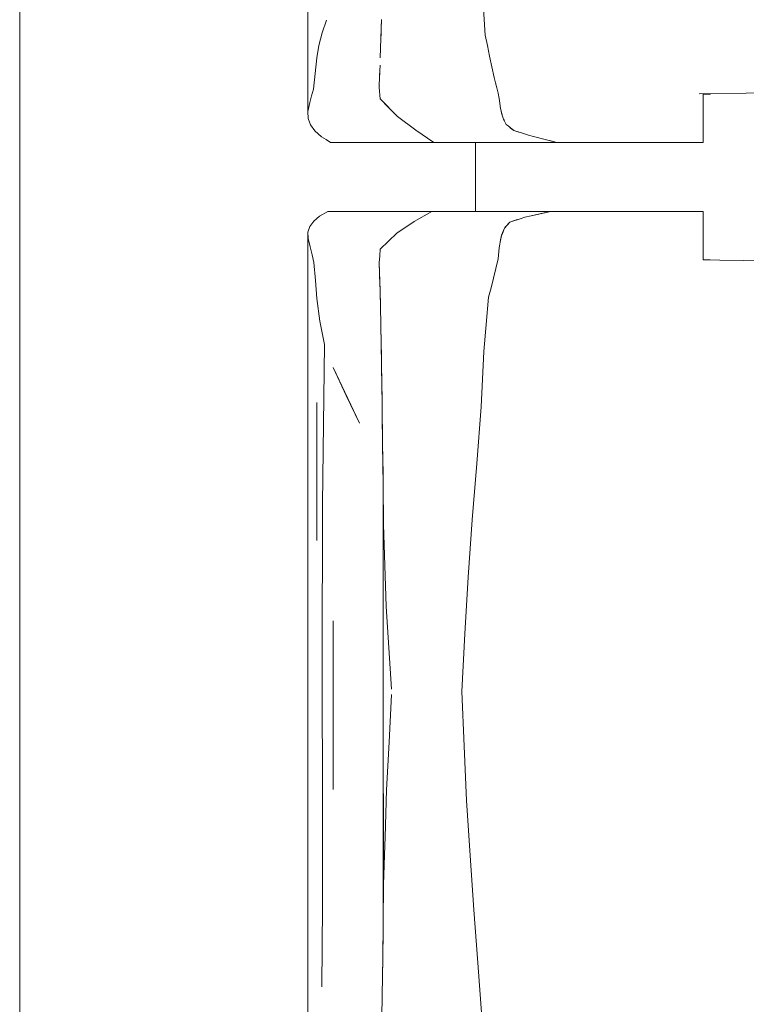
# Model space of a CAD drawing. Header units: millimetres. Extents: x -261 to 187, y -214 to 106.
# Tile 1010 of 1056: x -195.961 to -195.539, y 7.453 to 8.025. Entities that reach past the tile are written whole.
import ezdxf

# ---------------------------------------------------------------- set-up
doc = ezdxf.new("R2010")
doc.units = ezdxf.units.MM
doc.header["$LTSCALE"] = 0.005
doc.header["$MEASUREMENT"] = 0
doc.layers.add('IFC-Elemento de mobília-Contorno', color=9, linetype='Continuous', lineweight=5)
doc.layers.add('IFC-Laje-Contorno', color=9, linetype='Continuous', lineweight=5)

msp = doc.modelspace()

# ---------------------------------------------------------------- linework, layer by layer
at = {"layer": 'IFC-Elemento de mobília-Contorno', "lineweight": 5}
for p, q in [((-195.79342, 8.13964), (-195.79334, 7.97202)), ((-195.69141, 8.03168), (-195.69047, 8.01636)), ((-195.751, 8.01432), (-195.7507, 8.02547)), ((-195.7851, 8.01759), (-195.78259, 8.02509)), ((-195.75087, 8.01783), (-195.75077, 8.02284)), ((-195.78697, 8.01027), (-195.7851, 8.01759)), ((-195.75131, 8.00317), (-195.751, 8.01432)), ((-195.75113, 8.00949), (-195.75087, 8.01783)), ((-195.69047, 8.01636), (-195.68914, 8.01019)), ((-195.78815, 8.00317), (-195.78697, 8.01027)), ((-195.68914, 8.01019), (-195.68781, 8.00403)), ((-195.78918, 7.99407), (-195.78815, 8.00317)), ((-195.68781, 8.00403), (-195.68514, 7.99169)), ((-195.75169, 7.99244), (-195.75147, 7.99891)), ((-195.75161, 7.99519), (-195.75155, 7.99678)), ((-195.79021, 7.98497), (-195.78918, 7.99407)), ((-195.75192, 7.98595), (-195.75169, 7.99244)), ((-195.7519, 7.98719), (-195.75161, 7.99519)), ((-195.68514, 7.99169), (-195.68441, 7.98866)), ((-195.75192, 7.98595), (-195.75134, 7.97924)), ((-195.7519, 7.98719), (-195.75188, 7.98692)), ((-195.68441, 7.98866), (-195.68367, 7.98563)), ((-195.68367, 7.98563), (-195.68294, 7.98259)), ((-195.79229, 7.9771), (-195.79125, 7.98104)), ((-195.79125, 7.98104), (-195.79021, 7.98497)), ((-195.68294, 7.98259), (-195.68221, 7.97956)), ((-195.68221, 7.97956), (-195.68204, 7.97807)), ((-195.56619, 7.98222), (-195.53876, 7.98262)), ((-195.56375, 7.98202), (-195.56157, 7.98202)), ((-195.56375, 7.96722), (-195.56375, 7.98202)), ((-195.56157, 7.98202), (-195.55958, 7.98202)), ((-195.53876, 7.98262), (-195.52524, 7.98288)), ((-195.79334, 7.97202), (-195.79229, 7.9771)), ((-195.75134, 7.97924), (-195.74125, 7.96897)), ((-195.75134, 7.97924), (-195.7463, 7.9741)), ((-195.68204, 7.97807), (-195.68187, 7.97657)), ((-195.68204, 7.97807), (-195.68154, 7.97359)), ((-195.68187, 7.97657), (-195.6817, 7.97508)), ((-195.6817, 7.97508), (-195.68154, 7.97359)), ((-195.79334, 7.97202), (-195.79319, 7.96792)), ((-195.79319, 7.96792), (-195.79182, 7.96419)), ((-195.74125, 7.96897), (-195.73071, 7.96113)), ((-195.68154, 7.97359), (-195.68051, 7.96981)), ((-195.68154, 7.97359), (-195.6812, 7.97233)), ((-195.6812, 7.97233), (-195.68051, 7.96981)), ((-195.6812, 7.97233), (-195.68086, 7.97107)), ((-195.68086, 7.97107), (-195.68051, 7.96981)), ((-195.68051, 7.96981), (-195.68017, 7.96856)), ((-195.68017, 7.96856), (-195.67968, 7.96753)), ((-195.79182, 7.96419), (-195.78933, 7.96064)), ((-195.67968, 7.96753), (-195.6792, 7.9665)), ((-195.67968, 7.96753), (-195.67871, 7.96548)), ((-195.67871, 7.96548), (-195.67822, 7.96445)), ((-195.67822, 7.96445), (-195.67711, 7.96355)), ((-195.67711, 7.96355), (-195.67379, 7.96086)), ((-195.676, 7.96265), (-195.6749, 7.96175)), ((-195.676, 7.96265), (-195.67379, 7.96086)), ((-195.56375, 7.95397), (-195.56375, 7.96722)), ((-195.78933, 7.96064), (-195.78549, 7.95725)), ((-195.78549, 7.95725), (-195.78284, 7.95561)), ((-195.73071, 7.96113), (-195.7202, 7.95397)), ((-195.6749, 7.96175), (-195.67379, 7.96086)), ((-195.67379, 7.96086), (-195.67094, 7.95998)), ((-195.67379, 7.96086), (-195.66809, 7.9591)), ((-195.66809, 7.9591), (-195.66524, 7.95822)), ((-195.66524, 7.95822), (-195.66239, 7.95734)), ((-195.66239, 7.95734), (-195.65563, 7.95565)), ((-195.78284, 7.95561), (-195.78017, 7.95397)), ((-195.78017, 7.95397), (-195.7202, 7.95397)), ((-195.7202, 7.95397), (-195.67893, 7.95397)), ((-195.69598, 7.91389), (-195.69598, 7.95397)), ((-195.67893, 7.95397), (-195.64887, 7.95397)), ((-195.65563, 7.95565), (-195.64887, 7.95397)), ((-195.65563, 7.95565), (-195.65225, 7.95481)), ((-195.65225, 7.95481), (-195.64887, 7.95397)), ((-195.64887, 7.95397), (-195.64689, 7.95397)), ((-195.64689, 7.95397), (-195.64494, 7.95397)), ((-195.64494, 7.95397), (-195.643, 7.95397)), ((-195.643, 7.95397), (-195.64108, 7.95397)), ((-195.64108, 7.95397), (-195.63917, 7.95397)), ((-195.63917, 7.95397), (-195.63725, 7.95397)), ((-195.63725, 7.95397), (-195.63531, 7.95397)), ((-195.63531, 7.95397), (-195.63336, 7.95397)), ((-195.63336, 7.95397), (-195.63138, 7.95397)), ((-195.63138, 7.95397), (-195.62937, 7.95397)), ((-195.62937, 7.95397), (-195.62732, 7.95397)), ((-195.62732, 7.95397), (-195.62521, 7.95397)), ((-195.62521, 7.95397), (-195.62305, 7.95397)), ((-195.62305, 7.95397), (-195.62087, 7.95397)), ((-195.62087, 7.95397), (-195.61867, 7.95397)), ((-195.61867, 7.95397), (-195.61649, 7.95397)), ((-195.61649, 7.95397), (-195.61433, 7.95397)), ((-195.61433, 7.95397), (-195.61223, 7.95397)), ((-195.61223, 7.95397), (-195.6102, 7.95397)), ((-195.6102, 7.95397), (-195.60825, 7.95397)), ((-195.60825, 7.95397), (-195.60642, 7.95397)), ((-195.60642, 7.95397), (-195.60469, 7.95397)), ((-195.60469, 7.95397), (-195.60303, 7.95397)), ((-195.60303, 7.95397), (-195.60141, 7.95397)), ((-195.60141, 7.95397), (-195.59979, 7.95397)), ((-195.59979, 7.95397), (-195.59814, 7.95397)), ((-195.59814, 7.95397), (-195.59642, 7.95397)), ((-195.59642, 7.95397), (-195.59461, 7.95397)), ((-195.59461, 7.95397), (-195.59266, 7.95397)), ((-195.59266, 7.95397), (-195.59059, 7.95397)), ((-195.59059, 7.95397), (-195.5884, 7.95397)), ((-195.5884, 7.95397), (-195.58612, 7.95397)), ((-195.58612, 7.95397), (-195.58374, 7.95397)), ((-195.58374, 7.95397), (-195.58129, 7.95397)), ((-195.58129, 7.95397), (-195.57878, 7.95397)), ((-195.57878, 7.95397), (-195.57622, 7.95397)), ((-195.57622, 7.95397), (-195.57364, 7.95397)), ((-195.57364, 7.95397), (-195.57106, 7.95397)), ((-195.57106, 7.95397), (-195.56853, 7.95397)), ((-195.56853, 7.95397), (-195.56608, 7.95397)), ((-195.56608, 7.95397), (-195.56375, 7.95397)), ((-195.79, 7.90823), (-195.7866, 7.9111)), ((-195.7866, 7.9111), (-195.78173, 7.91389)), ((-195.78173, 7.91389), (-195.72148, 7.91389)), ((-195.73159, 7.90795), (-195.72148, 7.91389)), ((-195.72148, 7.91389), (-195.65233, 7.91389)), ((-195.70623, 7.91389), (-195.69598, 7.91389)), ((-195.66736, 7.91056), (-195.6636, 7.91139)), ((-195.6636, 7.91139), (-195.65233, 7.91389)), ((-195.6636, 7.91139), (-195.65609, 7.91306)), ((-195.65609, 7.91306), (-195.65233, 7.91389)), ((-195.65402, 7.91389), (-195.65101, 7.91389)), ((-195.65233, 7.91389), (-195.65035, 7.91389)), ((-195.65101, 7.91389), (-195.6482, 7.91389)), ((-195.65035, 7.91389), (-195.64838, 7.91389)), ((-195.64838, 7.91389), (-195.64642, 7.91389)), ((-195.64642, 7.91389), (-195.64448, 7.91389)), ((-195.64448, 7.91389), (-195.64257, 7.91389)), ((-195.64257, 7.91389), (-195.64066, 7.91389)), ((-195.64066, 7.91389), (-195.63876, 7.91389)), ((-195.63876, 7.91389), (-195.63685, 7.91389)), ((-195.63685, 7.91389), (-195.63493, 7.91389)), ((-195.63493, 7.91389), (-195.63299, 7.91389)), ((-195.63299, 7.91389), (-195.63102, 7.91389)), ((-195.63102, 7.91389), (-195.62902, 7.91389)), ((-195.62902, 7.91389), (-195.62697, 7.91389)), ((-195.62697, 7.91389), (-195.62487, 7.91389)), ((-195.62487, 7.91389), (-195.62272, 7.91389)), ((-195.62272, 7.91389), (-195.62055, 7.91389)), ((-195.62055, 7.91389), (-195.61837, 7.91389)), ((-195.61837, 7.91389), (-195.6162, 7.91389)), ((-195.6162, 7.91389), (-195.61407, 7.91389)), ((-195.61407, 7.91389), (-195.61199, 7.91389)), ((-195.61199, 7.91389), (-195.60998, 7.91389)), ((-195.60998, 7.91389), (-195.60806, 7.91389)), ((-195.60806, 7.91389), (-195.60626, 7.91389)), ((-195.60626, 7.91389), (-195.60455, 7.91389)), ((-195.60455, 7.91389), (-195.6029, 7.91389)), ((-195.6029, 7.91389), (-195.60129, 7.91389)), ((-195.60129, 7.91389), (-195.59968, 7.91389)), ((-195.59968, 7.91389), (-195.59804, 7.91389)), ((-195.59804, 7.91389), (-195.59633, 7.91389)), ((-195.59633, 7.91389), (-195.59452, 7.91389)), ((-195.59452, 7.91389), (-195.59259, 7.91389)), ((-195.59259, 7.91389), (-195.59053, 7.91389)), ((-195.59053, 7.91389), (-195.58836, 7.91389)), ((-195.58836, 7.91389), (-195.58608, 7.91389)), ((-195.58608, 7.91389), (-195.58372, 7.91389)), ((-195.58372, 7.91389), (-195.58129, 7.91389)), ((-195.58129, 7.91389), (-195.5788, 7.91389)), ((-195.5788, 7.91389), (-195.57626, 7.91389)), ((-195.57626, 7.91389), (-195.5737, 7.91389)), ((-195.5737, 7.91389), (-195.57114, 7.91389)), ((-195.57114, 7.91389), (-195.56862, 7.91389)), ((-195.56862, 7.91389), (-195.56618, 7.91389)), ((-195.56618, 7.91389), (-195.56386, 7.91389)), ((-195.56386, 7.90064), (-195.56386, 7.91389)), ((-195.79333, 7.90188), (-195.79218, 7.9052)), ((-195.79218, 7.9052), (-195.79, 7.90823)), ((-195.74174, 7.90129), (-195.73159, 7.90795)), ((-195.67913, 7.90418), (-195.67763, 7.90595)), ((-195.67913, 7.90418), (-195.67838, 7.90506)), ((-195.67838, 7.90506), (-195.67763, 7.90595)), ((-195.67763, 7.90595), (-195.67614, 7.90772)), ((-195.67763, 7.90595), (-195.67688, 7.90683)), ((-195.67614, 7.90772), (-195.66956, 7.90985)), ((-195.67614, 7.90772), (-195.67175, 7.90914)), ((-195.67614, 7.90772), (-195.67394, 7.90843)), ((-195.66956, 7.90985), (-195.66736, 7.91056)), ((-195.79343, 7.74844), (-195.79333, 7.90188)), ((-195.79333, 7.90188), (-195.79325, 7.89817)), ((-195.74654, 7.89666), (-195.74174, 7.90129)), ((-195.68169, 7.8961), (-195.68086, 7.90009)), ((-195.68141, 7.89744), (-195.68086, 7.90009)), ((-195.68114, 7.89876), (-195.68086, 7.90009)), ((-195.68086, 7.90009), (-195.67913, 7.90418)), ((-195.68086, 7.90009), (-195.68043, 7.90111)), ((-195.68043, 7.90111), (-195.68, 7.90213)), ((-195.68, 7.90213), (-195.67956, 7.90315)), ((-195.56386, 7.88584), (-195.56386, 7.90064)), ((-195.79325, 7.89817), (-195.79204, 7.89332)), ((-195.75134, 7.89204), (-195.74654, 7.89666)), ((-195.68218, 7.89268), (-195.68196, 7.89478)), ((-195.68196, 7.89478), (-195.68169, 7.8961)), ((-195.68169, 7.8961), (-195.68141, 7.89744)), ((-195.68141, 7.89744), (-195.68114, 7.89876)), ((-195.79204, 7.89332), (-195.79098, 7.88874)), ((-195.79098, 7.88874), (-195.78991, 7.88417)), ((-195.75191, 7.88421), (-195.75163, 7.88813)), ((-195.75191, 7.88406), (-195.75163, 7.88805)), ((-195.75163, 7.88813), (-195.75134, 7.89204)), ((-195.75163, 7.88805), (-195.75134, 7.89204)), ((-195.68285, 7.88637), (-195.68263, 7.88847)), ((-195.68263, 7.88847), (-195.6824, 7.89057)), ((-195.6824, 7.89057), (-195.68218, 7.89268)), ((-195.78991, 7.88417), (-195.78903, 7.8737)), ((-195.75191, 7.88406), (-195.75144, 7.86799)), ((-195.75191, 7.88406), (-195.75156, 7.87201)), ((-195.68424, 7.88078), (-195.68285, 7.88637)), ((-195.56386, 7.88584), (-195.56167, 7.88584)), ((-195.56386, 7.88578), (-195.55407, 7.88564)), ((-195.56167, 7.88584), (-195.55968, 7.88584)), ((-195.55407, 7.88564), (-195.54049, 7.88544)), ((-195.54049, 7.88544), (-195.52716, 7.88519)), ((-195.75169, 7.87641), (-195.75146, 7.86862)), ((-195.68562, 7.87519), (-195.68424, 7.88078)), ((-195.78903, 7.8737), (-195.78815, 7.86322)), ((-195.75155, 7.87177), (-195.75144, 7.86799)), ((-195.68701, 7.8696), (-195.68562, 7.87519)), ((-195.75146, 7.86862), (-195.75122, 7.85843)), ((-195.75144, 7.86799), (-195.75119, 7.85719)), ((-195.6884, 7.86401), (-195.68701, 7.8696)), ((-195.78815, 7.86322), (-195.78647, 7.85015)), ((-195.68978, 7.84826), (-195.6884, 7.86401)), ((-195.75122, 7.85843), (-195.75097, 7.84824)), ((-195.78647, 7.85015), (-195.78368, 7.83649)), ((-195.75097, 7.84824), (-195.7506, 7.8251)), ((-195.69117, 7.83252), (-195.68978, 7.84826)), ((-195.75096, 7.84728), (-195.75093, 7.84638)), ((-195.75093, 7.84638), (-195.75067, 7.82951)), ((-195.78483, 7.74399), (-195.78368, 7.83649)), ((-195.69191, 7.81648), (-195.69117, 7.83252)), ((-195.7506, 7.8251), (-195.75032, 7.80425)), ((-195.77871, 7.8232), (-195.7634, 7.79091)), ((-195.77871, 7.8232), (-195.77105, 7.80705)), ((-195.75059, 7.82427), (-195.75058, 7.82389)), ((-195.75058, 7.82389), (-195.75029, 7.8019)), ((-195.69267, 7.80044), (-195.69191, 7.81648)), ((-195.78815, 7.72268), (-195.78815, 7.80285)), ((-195.77105, 7.80705), (-195.7634, 7.79091)), ((-195.75032, 7.80425), (-195.75017, 7.79291)), ((-195.75029, 7.8019), (-195.74998, 7.77875)), ((-195.69523, 7.76745), (-195.69267, 7.80044)), ((-195.75017, 7.79291), (-195.75002, 7.78157)), ((-195.75002, 7.78157), (-195.74996, 7.777)), ((-195.74998, 7.77875), (-195.74967, 7.75513)), ((-195.74992, 7.77442), (-195.7497, 7.75719)), ((-195.69786, 7.73464), (-195.69523, 7.76745)), ((-195.7497, 7.49599), (-195.7497, 7.75719)), ((-195.74967, 7.75513), (-195.74939, 7.73197)), ((-195.79343, 7.74844), (-195.79342, 7.5385)), ((-195.78513, 7.65161), (-195.78483, 7.74399)), ((-195.70024, 7.70137), (-195.69786, 7.73464)), ((-195.74939, 7.73197), (-195.74786, 7.68432)), ((-195.70217, 7.66849), (-195.70024, 7.70137)), ((-195.74786, 7.68432), (-195.74478, 7.63631)), ((-195.77871, 7.57807), (-195.77871, 7.67612)), ((-195.70398, 7.63501), (-195.70217, 7.66849)), ((-195.78513, 7.65161), (-195.78493, 7.56347)), ((-195.74625, 7.60554), (-195.74478, 7.63319)), ((-195.70398, 7.63501), (-195.70261, 7.60317)), ((-195.74773, 7.57789), (-195.74625, 7.60554)), ((-195.70261, 7.60317), (-195.70118, 7.57165)), ((-195.74939, 7.52287), (-195.74939, 7.57573)), ((-195.74856, 7.55038), (-195.74773, 7.57789)), ((-195.70118, 7.57165), (-195.69919, 7.53978)), ((-195.78493, 7.56347), (-195.7849, 7.5102)), ((-195.7487, 7.54558), (-195.74856, 7.55038)), ((-195.74939, 7.52287), (-195.7487, 7.54558)), ((-195.69919, 7.53978), (-195.69701, 7.50826)), ((-195.79342, 7.5385), (-195.79334, 7.37088)), ((-195.74963, 7.5014), (-195.74939, 7.52287)), ((-195.78533, 7.4634), (-195.7849, 7.5102)), ((-195.69701, 7.50826), (-195.6946, 7.47736)), ((-195.7499, 7.47936), (-195.74963, 7.5014)), ((-195.7499, 7.48001), (-195.7497, 7.49608)), ((-195.75003, 7.46976), (-195.7499, 7.48001)), ((-195.75002, 7.46989), (-195.7499, 7.47936)), ((-195.6946, 7.47736), (-195.69234, 7.44586)), ((-195.75018, 7.45795), (-195.75003, 7.46976)), ((-195.75017, 7.45824), (-195.75003, 7.46961)), ((-195.75034, 7.44615), (-195.75018, 7.45795)), ((-195.75023, 7.45385), (-195.75017, 7.45824))]:
    msp.add_line(p, q, dxfattribs=at)
at = {"layer": 'IFC-Laje-Contorno', "lineweight": 5}
msp.add_line((-195.96079, 4.21523), (-195.96079, 17.25477), dxfattribs=at)

doc.saveas('drawing.dxf')
